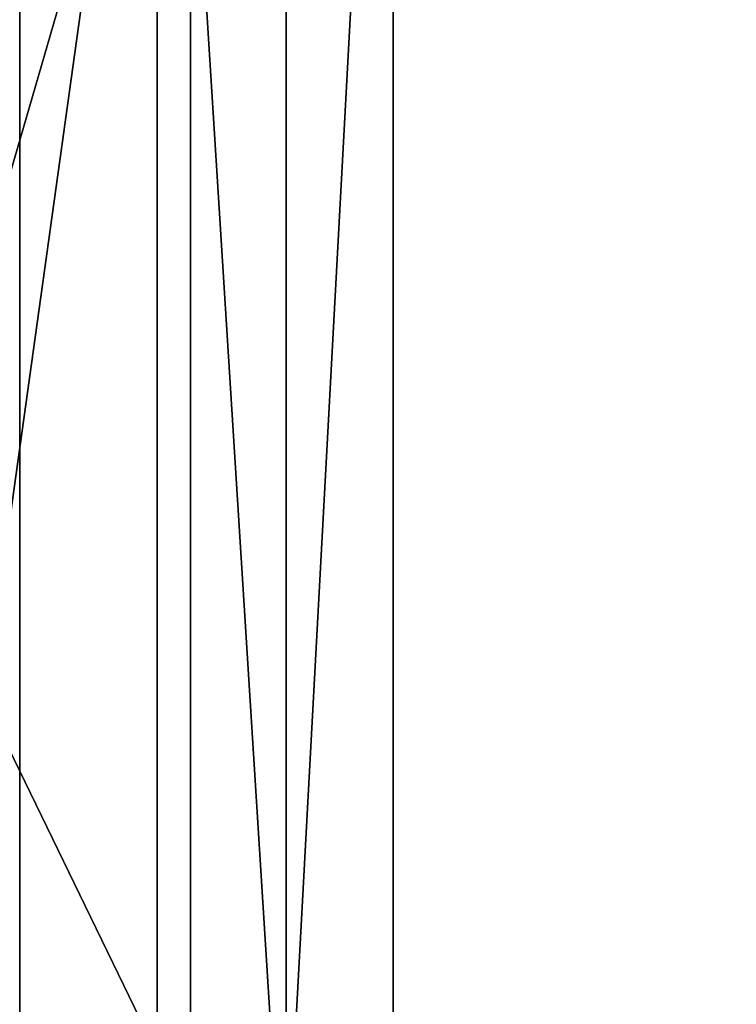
# Model space of a CAD drawing. Header units: millimetres. Extents: x -125 to 171, y -35 to 1363.
# Tile 470 of 656: x -57.936 to -57.458, y 1224.513 to 1225.169. Entities that reach past the tile are written whole.
import ezdxf

# ---------------------------------------------------------------- set-up
doc = ezdxf.new("R2010")
doc.units = ezdxf.units.MM
doc.header["$LTSCALE"] = 65.185185
for name, color, linetype in [('2359', 7, 'CONTINUOUS'), ('2448', 7, 'CONTINUOUS'), ('2449', 7, 'CONTINUOUS'), ('2450', 7, 'CONTINUOUS'), ('2451', 7, 'CONTINUOUS')]:
    doc.layers.add(name, color=color, linetype=linetype)

msp = doc.modelspace()

# ---------------------------------------------------------------- linework, layer by layer
at = {"layer": '2359', "linetype": 'CONTINUOUS'}
for points in [[(-58.48467, 1225.7, 216.26672), (-57.75808, 1225.7, 217.26678), (-58.48463, 1223.2, 216.26675), (-58.48467, 1225.7, 216.26672)], [(-57.75808, 1225.7, 218.50279), (-58.48463, 1225.7, 219.50281), (-57.75808, 1223.2, 218.50279), (-57.75808, 1225.7, 218.50279)], [(-58.48463, 1225.7, 219.50281), (-58.48463, 1223.2, 219.50281), (-57.75808, 1223.2, 218.50279), (-58.48463, 1225.7, 219.50281)], [(-57.75808, 1225.7, 217.26678), (-57.75809, 1223.2, 217.26673), (-58.48463, 1223.2, 216.26675), (-57.75808, 1225.7, 217.26678)], [(-57.75808, 1225.7, 217.26678), (-57.75808, 1225.7, 218.50279), (-57.75809, 1223.2, 217.26673), (-57.75808, 1225.7, 217.26678)], [(-57.75808, 1225.7, 218.50279), (-57.75808, 1223.2, 218.50279), (-57.75809, 1223.2, 217.26673), (-57.75808, 1225.7, 218.50279)]]:
    msp.add_3dface(points, dxfattribs=at)
at = {"layer": '2448', "linetype": 'CONTINUOUS'}
for points in [[(-57.22303, 1225.7, 363.71497), (-58.43715, 1225.7, 363.94657), (-57.22299, 1223.2, 363.71494), (-57.22303, 1225.7, 363.71497)], [(-58.43715, 1225.7, 363.94657), (-58.43715, 1223.2, 363.94657), (-57.22299, 1223.2, 363.71494), (-58.43715, 1225.7, 363.94657)]]:
    msp.add_3dface(points, dxfattribs=at)
at = {"layer": '2449', "linetype": 'CONTINUOUS'}
for points in [[(-57.93586, 1225.7, 359.9781), (-57.93586, 1223.2, 359.9781), (-59.15002, 1223.2, 360.20972), (-57.93586, 1225.7, 359.9781)], [(-57.93586, 1225.7, 359.9781), (-56.81741, 1225.7, 360.5044), (-57.93586, 1223.2, 359.9781), (-57.93586, 1225.7, 359.9781)], [(-56.81741, 1225.7, 360.5044), (-56.81741, 1223.2, 360.5044), (-57.93586, 1223.2, 359.9781), (-56.81741, 1225.7, 360.5044)]]:
    msp.add_3dface(points, dxfattribs=at)
at = {"layer": '2450', "linetype": 'CONTINUOUS'}
for points in [[(-58.20222, 1223.2, 361.46258), (-57.84423, 1223.2, 361.59785), (-58.20221, 1225.7, 361.46258), (-58.20222, 1223.2, 361.46258)], [(-58.20221, 1225.7, 361.46258), (-57.84423, 1223.2, 361.59785), (-57.84423, 1225.7, 361.59785), (-58.20221, 1225.7, 361.46258)]]:
    msp.add_3dface(points, dxfattribs=at)
at = {"layer": '2451', "linetype": 'CONTINUOUS'}
for points in [[(-57.82202, 1225.7, 362.30461), (-58.17078, 1223.2, 362.46209), (-58.1708, 1225.7, 362.46209), (-57.82202, 1225.7, 362.30461)], [(-57.82202, 1223.2, 362.30461), (-58.17078, 1223.2, 362.46209), (-57.82202, 1225.7, 362.30461), (-57.82202, 1223.2, 362.30461)], [(-57.84423, 1223.2, 361.59785), (-57.68675, 1223.2, 361.94664), (-57.84423, 1225.7, 361.59785), (-57.84423, 1223.2, 361.59785)], [(-57.84423, 1225.7, 361.59785), (-57.68675, 1223.2, 361.94664), (-57.68675, 1225.7, 361.94663), (-57.84423, 1225.7, 361.59785)], [(-57.68675, 1223.2, 361.94664), (-57.82202, 1223.2, 362.30461), (-57.68675, 1225.7, 361.94663), (-57.68675, 1223.2, 361.94664)], [(-57.68675, 1225.7, 361.94663), (-57.82202, 1223.2, 362.30461), (-57.82202, 1225.7, 362.30461), (-57.68675, 1225.7, 361.94663)]]:
    msp.add_3dface(points, dxfattribs=at)

doc.saveas('drawing.dxf')
